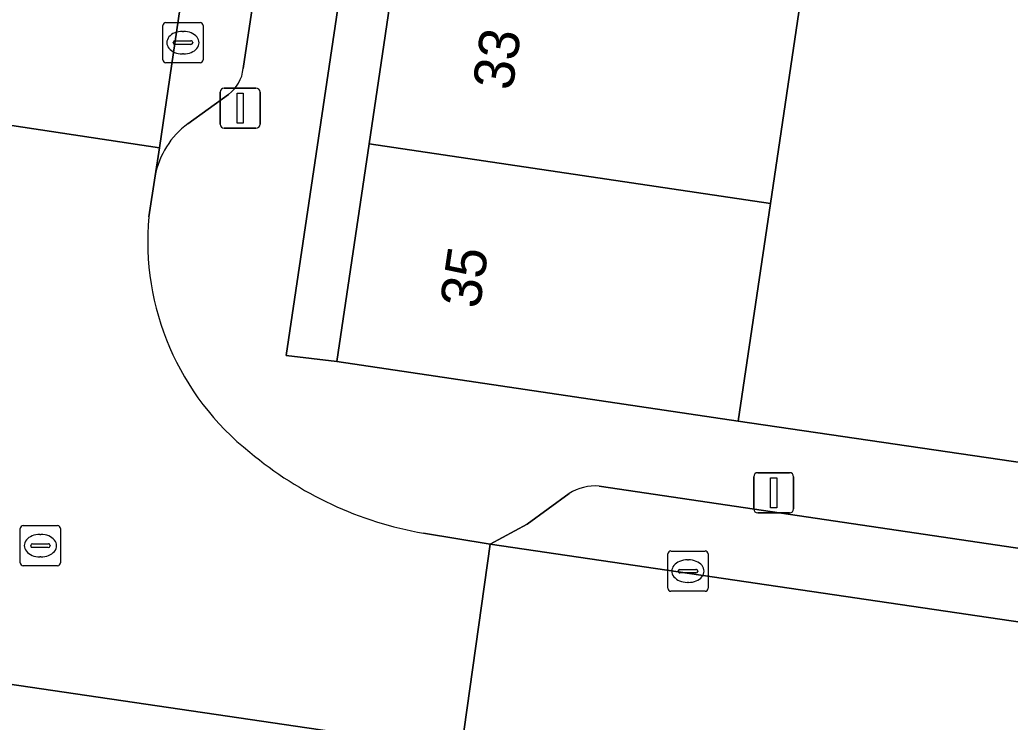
# Model space of a CAD drawing. Extents: x 164148 to 165261, y 382513 to 383432.
# Drawn here: x 164365.49 to 164390.1, y 383294.49 to 383311.94 of the extents above; entities that cross this region are included whole.
import ezdxf

# ---------------------------------------------------------------- set-up
doc = ezdxf.new("R2010")
doc.units = 0
for name, color, linetype in [('IMGEO_Erf', 7, 'Continuous'), ('IMGEO_Kolk', 7, 'Continuous'), ('IMGEO_Lichtmast', 7, 'Continuous'), ('IMGEO_Muur', 7, 'Continuous'), ('IMGEO_Pand', 7, 'Continuous'), ('IMGEO_Pand_nummerreeks', 7, 'Continuous'), ('IMGEO_Parkeervlak_open', 7, 'Continuous'), ('IMGEO_Rijbaan_lokaal_open', 7, 'Continuous'), ('IMGEO_Rioolput', 7, 'Continuous'), ('IMGEO_Voetpad_open', 7, 'Continuous')]:
    doc.layers.add(name, color=color, linetype=linetype)

msp = doc.modelspace()

# ---------------------------------------------------------------- linework, layer by layer
at = {"layer": 'IMGEO_Erf'}
msp.add_lwpolyline([(164376.956, 383336.181), (164372.113, 383303.598), (164373.371, 383303.448), (164374.173, 383308.859), (164374.978, 383314.291), (164375.783, 383319.723), (164376.589, 383325.154), (164377.394, 383330.586), (164378.196, 383335.997)], close=True, dxfattribs=at)
msp.add_lwpolyline([(164398.552, 383332.972), (164388.168, 383334.518), (164387.366, 383329.107), (164386.561, 383323.676), (164385.756, 383318.244), (164384.95, 383312.813), (164384.145, 383307.381), (164383.343, 383301.97), (164393.743, 383300.442)], dxfattribs=at)
at = {"layer": 'IMGEO_Kolk'}
for p, q in [((164369.121, 383311.875), (164369.973, 383311.875)), ((164369.046, 383310.949), (164369.046, 383311.801)), ((164369.534, 383311.655), (164369.559, 383311.655)), ((164370.047, 383311.801), (164370.047, 383310.949)), ((164369.305, 383311.369), (164369.305, 383311.381)), ((164369.348, 383311.418), (164369.746, 383311.418)), ((164369.789, 383311.381), (164369.789, 383311.369)), ((164369.743, 383311.332), (164369.345, 383311.332)), ((164369.557, 383311.095), (164369.532, 383311.095)), ((164369.973, 383310.875), (164369.121, 383310.875)), ((164381.593, 383297.814), (164381.593, 383298.666)), ((164381.668, 383298.74), (164382.52, 383298.74)), ((164382.594, 383298.666), (164382.594, 383297.814)), ((164382.081, 383298.52), (164382.106, 383298.52)), ((164381.852, 383298.234), (164381.852, 383298.246)), ((164382.29, 383298.197), (164381.892, 383298.197)), ((164381.895, 383298.283), (164382.293, 383298.283)), ((164382.336, 383298.246), (164382.336, 383298.234)), ((164382.104, 383297.96), (164382.079, 383297.96)), ((164382.52, 383297.74), (164381.668, 383297.74))]:
    msp.add_line(p, q, dxfattribs=at)
for points in [[(164369.121, 383311.875), (164369.973, 383311.875)], [(164369.046, 383310.949), (164369.046, 383311.801)], [(164370.047, 383311.801), (164370.047, 383310.949)], [(164369.973, 383310.875), (164369.121, 383310.875)], [(164381.593, 383297.814), (164381.593, 383298.666)], [(164381.668, 383298.74), (164382.52, 383298.74)], [(164382.594, 383298.666), (164382.594, 383297.814)], [(164382.52, 383297.74), (164381.668, 383297.74)]]:
    msp.add_lwpolyline(points, dxfattribs=at)
for centre, radius, start, end in [((164369.123, 383311.799), 0.0765, 91.552, 178.448), ((164369.123, 383311.799), 0.0765, 91.552, 178.448), ((164369.971, 383311.799), 0.0765, 1.552, 88.448), ((164369.971, 383311.799), 0.0765, 1.552, 88.448), ((164369.345, 383311.378), 0.0403, 85.8775, 175.7526), ((164369.75, 383311.38), 0.0386, 1.7309, 96.639), ((164369.342, 383311.368), 0.0366, 178.938, 274.7102), ((164369.746, 383311.375), 0.043, 264.8664, 352.4533), ((164369.123, 383310.951), 0.0765, 181.552, 268.448), ((164369.123, 383310.951), 0.0765, 181.552, 268.448), ((164369.971, 383310.951), 0.0765, 271.552, 358.448), ((164369.971, 383310.951), 0.0765, 271.552, 358.448), ((164381.67, 383298.664), 0.0765, 91.552, 178.448), ((164381.67, 383298.664), 0.0765, 91.552, 178.448), ((164382.518, 383298.664), 0.0765, 1.552, 88.448), ((164382.518, 383298.664), 0.0765, 1.552, 88.448), ((164381.892, 383298.243), 0.0403, 85.8775, 175.7526), ((164381.889, 383298.233), 0.0366, 178.938, 274.7102), ((164382.293, 383298.24), 0.043, 264.8664, 352.4533), ((164382.297, 383298.245), 0.0386, 1.7309, 96.639), ((164381.67, 383297.816), 0.0765, 181.552, 268.448), ((164381.67, 383297.816), 0.0765, 181.552, 268.448), ((164382.518, 383297.816), 0.0765, 271.552, 358.448), ((164382.518, 383297.816), 0.0765, 271.552, 358.448)]:
    msp.add_arc(centre, radius, start, end, dxfattribs=at)
for centre, major_axis, ratio, start_param, end_param in [((164369.533, 383311.375), (-0.387, 0.002), 0.722429, 4.712389, 7.853982), ((164369.558, 383311.375), (-0.39, 0.002), 0.717154, 1.570796, 4.712389), ((164382.08, 383298.24), (-0.387, 0.002), 0.722429, 4.712389, 7.853982), ((164382.105, 383298.24), (-0.39, 0.002), 0.717154, 1.570796, 4.712389)]:
    msp.add_ellipse(centre, major_axis=major_axis, ratio=ratio, start_param=start_param, end_param=end_param, dxfattribs=at)
at = {"layer": 'IMGEO_Lichtmast'}
for p, q in [((164370.571, 383310.246), (164371.361, 383310.246)), ((164371.361, 383310.246), (164370.571, 383310.246)), ((164370.471, 383309.346), (164370.471, 383310.146)), ((164370.471, 383310.146), (164370.471, 383309.346)), ((164371.461, 383310.146), (164371.461, 383309.346)), ((164371.461, 383309.346), (164371.461, 383310.146)), ((164371.361, 383309.246), (164370.571, 383309.246)), ((164370.571, 383309.246), (164371.361, 383309.246)), ((164383.729, 383299.787), (164383.729, 383300.587)), ((164383.729, 383300.587), (164383.729, 383299.787)), ((164383.829, 383300.687), (164384.619, 383300.687)), ((164384.619, 383300.687), (164383.829, 383300.687)), ((164384.719, 383300.587), (164384.719, 383299.787)), ((164384.719, 383299.787), (164384.719, 383300.587)), ((164384.619, 383299.687), (164383.829, 383299.687)), ((164383.829, 383299.687), (164384.619, 383299.687))]:
    msp.add_line(p, q, dxfattribs=at)
for points in [[(164370.891, 383310.121), (164371.041, 383310.121), (164371.041, 383309.371), (164370.891, 383309.371), (164370.891, 383310.121)], [(164384.149, 383300.562), (164384.299, 383300.562), (164384.299, 383299.812), (164384.149, 383299.812), (164384.149, 383300.562)]]:
    msp.add_lwpolyline(points, dxfattribs=at)
for centre, start, end in [((164370.571, 383310.146), 90, 180), ((164370.571, 383310.146), 90, 180), ((164371.361, 383310.146), 0, 90), ((164371.361, 383310.146), 360, 90), ((164370.571, 383309.346), 180, 270), ((164370.571, 383309.346), 180, 270), ((164371.361, 383309.346), 270, 0), ((164371.361, 383309.346), 270, 0), ((164383.829, 383300.587), 90, 180), ((164383.829, 383300.587), 90, 180), ((164384.619, 383300.587), 0, 90), ((164384.619, 383300.587), 360, 90), ((164383.829, 383299.787), 180, 270), ((164383.829, 383299.787), 180, 270), ((164384.619, 383299.787), 270, 0), ((164384.619, 383299.787), 270, 0)]:
    msp.add_arc(centre, 0.1, start, end, dxfattribs=at)
at = {"layer": 'IMGEO_Muur'}
msp.add_lwpolyline([(164383.343, 383301.97), (164393.743, 383300.442)], dxfattribs=at)
at = {"layer": 'IMGEO_Pand'}
for points in [[(164384.145, 383307.381), (164384.95, 383312.813), (164374.978, 383314.291), (164374.173, 383308.859)], [(164384.145, 383307.381), (164374.173, 383308.859), (164373.371, 383303.448), (164383.343, 383301.97)]]:
    msp.add_lwpolyline(points, close=True, dxfattribs=at)
at = {"layer": 'IMGEO_Parkeervlak_open'}
for points in [[(164372.554, 383333.188), (164368.961, 383308.759), (164368.855, 383308.061)], [(164371.045, 383310.733), (164372.675, 383321.624)], [(164369.667, 383309.361), (164370.677, 383310.089)], [(164396.714, 383297.856), (164379.89, 383300.352)], [(164379.143, 383300.167), (164378.103, 383299.409), (164377.184, 383298.907), (164416.301, 383293.154), (164416.557, 383293.116)]]:
    msp.add_lwpolyline(points, dxfattribs=at)
for centre, radius, start, end in [((164370.142, 383310.822), 0.907, 306.1284, 354.3818), ((164370.916, 383307.677), 2.096, 126.5664, 169.4545), ((164379.789, 383299.157), 1.199, 85.1904, 122.6293)]:
    msp.add_arc(centre, radius, start, end, dxfattribs=at)
at = {"layer": 'IMGEO_Rijbaan_lokaal_open'}
for points in [[(164368.14, 383338.316), (164368.004, 383337.357), (164367.864, 383336.44), (164363.859, 383309.529), (164368.961, 383308.759), (164372.554, 383333.188), (164372.593, 383333.453), (164372.872, 383334.46), (164373.469, 383335.569)], [(164368.698, 383307.049), (164368.855, 383308.061), (164368.961, 383308.759), (164363.859, 383309.529), (164363.759, 383308.859), (164363.558, 383307.617)], [(164355.732, 383302.114), (164354.649, 383302.259), (164354.167, 383302.338), (164353.437, 383297.172), (164353.906, 383297.096), (164376.405, 383293.791), (164376.462, 383293.782), (164377.184, 383298.907), (164375.526, 383299.185)]]:
    msp.add_lwpolyline(points, dxfattribs=at)
msp.add_lwpolyline([(164416.301, 383293.154), (164377.184, 383298.907), (164376.462, 383293.782), (164381.386, 383293.071), (164387.772, 383292.123), (164399.257, 383290.417), (164410.348, 383288.77), (164415.047, 383288.073), (164415.53, 383288.001)], close=True, dxfattribs=at)
for centre, radius, start, end in [((164375.362, 383306.442), 6.692, 174.7992, 231.6593), ((164377.1, 383308.203), 9.155, 229.9663, 260.1017)]:
    msp.add_arc(centre, radius, start, end, dxfattribs=at)
at = {"layer": 'IMGEO_Rioolput'}
for p, q in [((164365.579, 383299.373), (164366.431, 383299.373)), ((164365.504, 383298.447), (164365.504, 383299.299)), ((164365.992, 383299.153), (164366.017, 383299.153)), ((164366.505, 383299.299), (164366.505, 383298.447)), ((164365.763, 383298.867), (164365.763, 383298.879)), ((164366.201, 383298.83), (164365.803, 383298.83)), ((164365.806, 383298.916), (164366.204, 383298.916)), ((164366.247, 383298.879), (164366.247, 383298.867)), ((164366.015, 383298.593), (164365.99, 383298.593)), ((164366.431, 383298.373), (164365.579, 383298.373))]:
    msp.add_line(p, q, dxfattribs=at)
for points in [[(164365.579, 383299.373), (164366.431, 383299.373)], [(164365.504, 383298.447), (164365.504, 383299.299)], [(164366.505, 383299.299), (164366.505, 383298.447)], [(164366.431, 383298.373), (164365.579, 383298.373)]]:
    msp.add_lwpolyline(points, dxfattribs=at)
for centre, radius, start, end in [((164365.581, 383299.297), 0.0765, 91.552, 178.448), ((164365.581, 383299.297), 0.0765, 91.552, 178.448), ((164366.429, 383299.297), 0.0765, 1.552, 88.448), ((164366.429, 383299.297), 0.0765, 1.552, 88.448), ((164365.803, 383298.876), 0.0403, 85.8775, 175.7526), ((164365.8, 383298.866), 0.0366, 178.938, 274.7102), ((164366.204, 383298.873), 0.043, 264.8664, 352.4533), ((164366.208, 383298.878), 0.0386, 1.7309, 96.639), ((164365.581, 383298.449), 0.0765, 181.552, 268.448), ((164365.581, 383298.449), 0.0765, 181.552, 268.448), ((164366.429, 383298.449), 0.0765, 271.552, 358.448), ((164366.429, 383298.449), 0.0765, 271.552, 358.448)]:
    msp.add_arc(centre, radius, start, end, dxfattribs=at)
for centre, major_axis, ratio, start_param, end_param in [((164365.991, 383298.873), (-0.387, 0.002), 0.722429, 4.712389, 7.853982), ((164366.016, 383298.873), (-0.39, 0.002), 0.717154, 1.570796, 4.712389)]:
    msp.add_ellipse(centre, major_axis=major_axis, ratio=ratio, start_param=start_param, end_param=end_param, dxfattribs=at)
at = {"layer": 'IMGEO_Voetpad_open'}
for points in [[(164482.088, 383287.337), (164480.794, 383287.477), (164478.567, 383287.854), (164473.903, 383288.541), (164471.832, 383288.847), (164470.402, 383289.058), (164460.431, 383290.535), (164450.094, 383292.073), (164448.087, 383292.378), (164437.69, 383293.926), (164427.728, 383295.405), (164426.487, 383295.589), (164424.202, 383296.082), (164419.654, 383296.689), (164417.275, 383296.961), (164416.031, 383297.135), (164406.075, 383298.606), (164395.714, 383300.146), (164393.743, 383300.442), (164383.343, 383301.97), (164373.371, 383303.448), (164372.113, 383303.598), (164376.956, 383336.181), (164376.85, 383338.67)], [(164373.932, 383330.155), (164373.184, 383325.19), (164373.283, 383324.707), (164372.866, 383322.052), (164372.675, 383321.624), (164371.045, 383310.733)], [(164370.677, 383310.089), (164369.667, 383309.361)], [(164368.855, 383308.061), (164368.698, 383307.049)], [(164379.89, 383300.352), (164396.714, 383297.856), (164398.803, 383297.535), (164416.127, 383295.001)], [(164375.526, 383299.185), (164377.184, 383298.907), (164378.103, 383299.409), (164379.143, 383300.167)], [(164376.405, 383293.791), (164353.906, 383297.096)]]:
    msp.add_lwpolyline(points, dxfattribs=at)
for centre, radius, start, end in [((164370.142, 383310.822), 0.907, 306.1284, 354.3818), ((164370.916, 383307.677), 2.096, 126.5664, 169.4545), ((164375.362, 383306.442), 6.692, 174.7992, 231.6593), ((164377.1, 383308.203), 9.155, 229.9663, 260.1017), ((164379.789, 383299.157), 1.199, 85.1904, 122.6293)]:
    msp.add_arc(centre, radius, start, end, dxfattribs=at)

# ---------------------------------------------------------------- texts
at = {"layer": 'IMGEO_Pand_nummerreeks'}
for s, p in [('33', (164377.729, 383310.163)), ('35', (164376.916, 383304.74))]:
    msp.add_text(s, height=1, rotation=81.4818, dxfattribs=at).set_placement(p)

doc.saveas('drawing.dxf')
